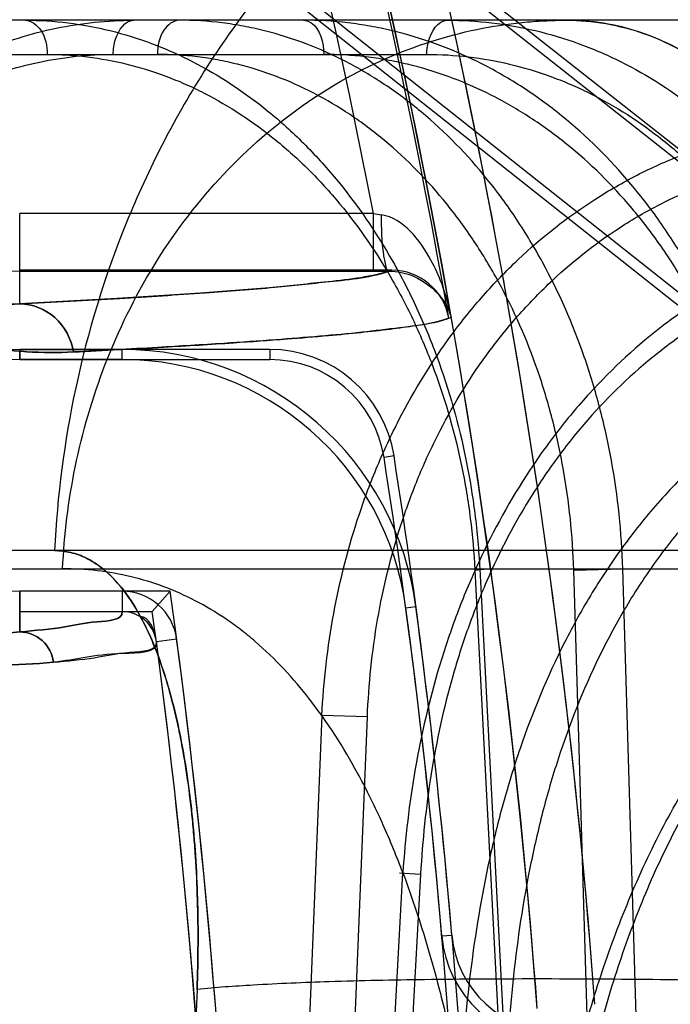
# Model space of a CAD drawing. Header units: millimetres. Extents: x 0 to 297, y 0 to 210.
# Tile 394 of 438: x 240.9205 to 240.9543, y 159.403 to 159.454. Entities that reach past the tile are written whole.
import ezdxf

# ---------------------------------------------------------------- set-up
doc = ezdxf.new("R2010")
doc.units = ezdxf.units.MM
doc.header["$LTSCALE"] = 16.335
doc.layers.get('0').update_dxf_attribs({"linetype": 'CONTINUOUS'})
for name, color, linetype in [('AXES_REF', 7, 'CONTINUOUS'), ('INTFCLR_1', 7, 'CONTINUOUS'), ('INTFCLR_144815', 7, 'CONTINUOUS'), ('INTFCLR_72935', 7, 'CONTINUOUS')]:
    doc.layers.add(name, color=color, linetype=linetype)

msp = doc.modelspace()

# ---------------------------------------------------------------- linework, layer by layer
at = {"color": 7, "linetype": 'Continuous'}
for radius in [5.8174969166, 5.817, 5.7797484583]:
    msp.add_circle((241.4979109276, 154.8339782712), radius, dxfattribs=at)
msp.add_arc((241.4979109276, 154.8339782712), 5.76, 278.2771290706, 261.7228709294, dxfattribs=at)
at = {"layer": 'AXES_REF', "color": 7, "linetype": 'Continuous'}
msp.add_arc((241.4979109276, 154.8339782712), 5.892, 113.0826660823, 66.91733391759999, dxfattribs=at)
at = {"layer": 'AXES_REF', "color": 9, "linetype": 'Continuous'}
msp.add_arc((241.4979109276, 154.8339782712), 5.3067073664, 94.4118118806, 85.5881881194, dxfattribs=at)
at = {"layer": 'INTFCLR_1', "color": 6, "linetype": 'Continuous'}
for p, q in [((240.9258023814, 159.4701368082), (240.9890334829, 159.4202175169)), ((240.988531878, 159.4199447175), (240.9254771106, 159.4697247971)), ((240.9205269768, 159.4369178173), (240.9258355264, 159.4369178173)), ((240.9258355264, 159.4363928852), (240.9205269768, 159.4363928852)), ((240.9258354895, 159.4243928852), (240.9205269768, 159.4243928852)), ((240.9205269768, 159.4233349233), (240.9258354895, 159.4233349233))]:
    msp.add_line(p, q, dxfattribs=at)
at = {"layer": 'INTFCLR_1', "color": 9, "linetype": 'Continuous'}
for p, q in [((240.9205269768, 159.4392838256), (240.9205269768, 159.4439715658)), ((240.9388741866, 159.4439715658), (240.9205269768, 159.4439715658)), ((240.9388741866, 159.4409720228), (240.9388741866, 159.4439715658)), ((240.9205269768, 159.4409720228), (240.9396807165, 159.4409729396)), ((240.9205269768, 159.4363928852), (240.9205269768, 159.4369178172)), ((240.925835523, 159.4363928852), (240.9258355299, 159.4369178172)), ((240.9205269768, 159.4243928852), (240.9205269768, 159.4222757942)), ((240.9258355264, 159.4243928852), (240.9258354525, 159.4233349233)), ((240.9410823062, 159.4235765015), (240.9405620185, 159.4235068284)), ((240.9276195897, 159.4217736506), (240.9286681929, 159.4219140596))]:
    msp.add_line(p, q, dxfattribs=at)
at = {"layer": 'INTFCLR_1', "color": 7, "linetype": 'Continuous'}
msp.add_line((240.9427774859, 159.4389832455), (240.9429109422, 159.4385929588), dxfattribs=at)
at = {"layer": 'INTFCLR_1', "color": 9, "linetype": 'Continuous'}
for centre, radius, start, end in [((240.5857431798, 159.3759782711), 0.3626146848, 4.2349584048, 43.61014177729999), ((240.5857431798, 159.3759782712), 0.3656224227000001, 4.2349578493, 15.4129247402), ((240.9205269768, 159.459023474), 0.0180514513, 193.9313763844, 270.0000000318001), ((240.9543444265, 159.5302704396), 0.0876745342, 259.8369044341, 260.1140063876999)]:
    msp.add_arc(centre, radius, start, end, dxfattribs=at)
at = {"layer": 'INTFCLR_1', "color": 6, "linetype": 'Continuous'}
for centre, radius, start, end in [((240.5857431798, 159.3759782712), 0.3596172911, 10.8985890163, 42.7086480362), ((240.9205269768, 159.459023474), 0.0226305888, 193.9313730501, 270.0000005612), ((240.9205269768, 159.459023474), 0.0221056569, 193.9313762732, 270.0000001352), ((240.9205269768, 159.459023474), 0.0346305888, 193.931378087, 270.0000003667), ((240.9258353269, 159.4215347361), 0.0153830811, 7.627261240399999, 89.9992566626), ((240.9258353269, 159.4215347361), 0.0148581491, 7.627262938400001, 89.99922879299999), ((240.9258353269, 159.4215347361), 0.0028581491, 7.627283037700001, 89.99599086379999), ((240.9258353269, 159.4215347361), 0.0018001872, 7.626596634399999, 89.9960006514), ((240.5857431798, 159.3759782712), 0.3579879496, 3.0516590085, 7.6294468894), ((240.5857431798, 159.3759782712), 0.3585128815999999, 3.1312009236, 7.6294436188), ((240.5857431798, 159.3759782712), 0.3459879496, 356.0148208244, 7.629522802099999), ((240.5857431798, 159.3759782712), 0.3449299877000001, 356.013443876, 7.6295226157)]:
    msp.add_arc(centre, radius, start, end, dxfattribs=at)
at = {"layer": 'INTFCLR_1', "color": 9, "linetype": 'Continuous'}
for points, knots in [([(240.9003049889, 159.4540072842), (240.9004485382, 159.4534285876), (240.9007766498, 159.4522966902), (240.9013869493, 159.4506745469), (240.9020845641, 159.449170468), (240.9028438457, 159.4477972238), (240.9036408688, 159.4465585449), (240.9047012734, 159.44511733), (240.9060548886, 159.4435731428), (240.9077252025, 159.4420295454), (240.9098291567, 159.4404254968), (240.9119484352, 159.4391954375), (240.9140347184, 159.4382904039), (240.9159357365, 159.4376223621), (240.9182112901, 159.4370644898), (240.9208279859, 159.4367544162), (240.9225103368, 159.4367464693), (240.9233173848, 159.4367869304)], [0, 0, 0, 0, 0.0574632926, 0.1134413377, 0.1668813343, 0.2171113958, 0.2645566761, 0.3087359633, 0.3894700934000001, 0.4620266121, 0.5275637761, 0.6441777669, 0.6969842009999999, 0.7465882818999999, 0.8382378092, 0.9221215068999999, 1, 1, 1, 1]), ([(240.9006161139, 159.4540844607), (240.9007403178, 159.4535837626), (240.9010244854, 159.4526045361), (240.9015532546, 159.4512014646), (240.9021582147, 159.4499007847), (240.9030088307, 159.4483673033), (240.9041461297, 159.446718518), (240.9056016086, 159.4450669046), (240.907049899, 159.4437367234), (240.9088739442, 159.4423569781), (240.9118032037, 159.4406716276), (240.9152168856, 159.4395932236), (240.9183819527, 159.4392401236), (240.9198319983, 159.439243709), (240.9205269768, 159.4392838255)], [0, 0, 0, 0, 0.057581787, 0.113670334, 0.167208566, 0.2175479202, 0.3092789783, 0.3901305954, 0.4627853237, 0.5284008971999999, 0.645086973, 0.8385561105, 0.9222973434, 1, 1, 1, 1]), ([(240.8830186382, 159.4497192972), (240.8833159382, 159.4485207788), (240.8840066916, 159.4462123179), (240.8853224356, 159.4429515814), (240.8868207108, 159.440012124), (240.8884332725, 159.4374024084), (240.8900913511, 159.4351247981), (240.8922294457, 159.4325804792), (240.894421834, 159.4304143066), (240.8966315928, 159.4285800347), (240.8986735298, 159.4270590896), (240.901149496, 159.4254809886), (240.9040414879, 159.4239849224), (240.9074946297, 159.4225424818), (240.9114092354, 159.4213798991), (240.9156338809, 159.4206935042), (240.9191832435, 159.4205143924), (240.9213237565, 159.4206158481), (240.9222831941, 159.420709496)], [0, 0, 0, 0, 0.06983020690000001, 0.1360165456, 0.1985856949, 0.2561722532, 0.3093207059, 0.3577512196, 0.4440024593, 0.4831205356, 0.5200948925, 0.5879287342, 0.6488908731, 0.7039975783, 0.7993757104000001, 0.8790225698, 0.9454860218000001, 1, 1, 1, 1]), ([(240.8832141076, 159.4497677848), (240.8834966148, 159.4486288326), (240.8841532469, 159.4464351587), (240.8854043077, 159.4433369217), (240.8868291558, 159.4405443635), (240.8883628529, 159.4380653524), (240.8899398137, 159.4359022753), (240.8919733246, 159.4334865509), (240.8940583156, 159.4314306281), (240.8961596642, 159.4296905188), (240.8981014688, 159.4282481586), (240.9004552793, 159.4267526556), (240.9032046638, 159.425336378), (240.9064861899, 159.4239728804), (240.9102056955, 159.4228772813), (240.9142175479, 159.4222368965), (240.917586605, 159.4220774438), (240.9196169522, 159.4221837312), (240.9205269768, 159.4222757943)], [0, 0, 0, 0, 0.0698671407, 0.1360883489, 0.1986819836, 0.2562926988, 0.3094735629, 0.3579124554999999, 0.4441892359, 0.4833221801, 0.5202930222, 0.5881501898, 0.6490914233, 0.7042036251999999, 0.7995434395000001, 0.8791525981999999, 0.9455413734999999, 1, 1, 1, 1]), ([(240.9429109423, 159.4385929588), (240.9427946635, 159.4391823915), (240.9425060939, 159.4402048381), (240.9416166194, 159.4421772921), (240.9404365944, 159.4436982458), (240.939291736, 159.4438977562)], [0, 0, 0, 0, 0.2719792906, 0.4739107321, 1, 1, 1, 1]), ([(240.939680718, 159.4409729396), (240.9395948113, 159.4409843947), (240.9394913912, 159.4413696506), (240.9393278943, 159.4422389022), (240.9392954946, 159.4432117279), (240.939291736, 159.4438977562)], [0, 0, 0, 0, 0.0871925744, 0.3098011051, 1, 1, 1, 1]), ([(240.9396807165, 159.4409729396), (240.9385937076, 159.4406330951), (240.9364976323, 159.4404222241), (240.9332413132, 159.4400774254), (240.9296610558, 159.4398117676), (240.9253418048, 159.4395349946), (240.9222133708, 159.4393683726), (240.9205269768, 159.4392838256)], [0, 0, 0, 0, 0.1775490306, 0.3251143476, 0.5116510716, 0.7367680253, 1, 1, 1, 1]), ([(240.9233173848, 159.4367869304), (240.923206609, 159.4374543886), (240.922541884, 159.4387405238), (240.9211790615, 159.4392798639), (240.9205269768, 159.4392838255)], [0, 0, 0, 0, 0.5092164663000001, 1, 1, 1, 1]), ([(240.9233173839, 159.4367869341), (240.9248820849, 159.43686538), (240.9276494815, 159.4370129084), (240.9313425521, 159.4372401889), (240.9341887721, 159.4374426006), (240.9363936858, 159.4376228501), (240.9381766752, 159.4377938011), (240.9396942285, 159.4379583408), (240.9412548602, 159.4381896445), (240.9423415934, 159.4383400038), (240.9429109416, 159.4385929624)], [0, 0, 0, 0, 0.2385487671, 0.4219735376, 0.5633767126, 0.6730318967, 0.7587781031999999, 0.8362030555, 0.9051367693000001, 1, 1, 1, 1]), ([(240.9258354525, 159.4233349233), (240.9258997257, 159.4228733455), (240.9242002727, 159.422834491), (240.9227630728, 159.4224649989), (240.9213101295, 159.4223522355), (240.9205269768, 159.4222757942)], [0, 0, 0, 0, 0.2565760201, 0.5667820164, 1, 1, 1, 1]), ([(240.9222831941, 159.420709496), (240.9222281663, 159.4211269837), (240.9218083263, 159.4219470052), (240.9209437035, 159.4222744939), (240.9205269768, 159.4222757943)], [0, 0, 0, 0, 0.5026078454, 1, 1, 1, 1]), ([(240.9222831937, 159.4207094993), (240.9229883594, 159.4207783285), (240.924416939, 159.4208899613), (240.9258420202, 159.4212634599), (240.9276847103, 159.421287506), (240.9276195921, 159.4217736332)], [0, 0, 0, 0, 0.3881437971, 0.7313082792, 1, 1, 1, 1])]:
    msp.add_open_spline(points, degree=3, knots=knots, dxfattribs=at)
at = {"layer": 'INTFCLR_1', "color": 7, "linetype": 'Continuous'}
msp.add_open_spline([(240.9396807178, 159.4409729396), (240.9398946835, 159.4409741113), (240.9412601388, 159.4408609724), (240.9426158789, 159.4397142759), (240.9429109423, 159.4385929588)], degree=3, knots=[0, 0, 0, 0, 0.155788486, 1, 1, 1, 1], dxfattribs=at)
at = {"layer": 'INTFCLR_144815', "color": 9, "linetype": 'Continuous'}
for p, q in [((240.9718455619, 159.4539782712), (240.2634216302, 159.4539782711)), ((240.9065826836, 159.4522096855), (240.941650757, 159.4522096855)), ((241.038137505, 159.4264903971), (240.1891101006, 159.4264903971)), ((240.2412916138, 159.4255483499), (240.9983149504, 159.4255483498)), ((240.9441424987, 159.4254855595), (240.9447773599, 159.4255461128)), ((240.9441424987, 159.4254855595), (240.9473329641, 159.3639782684)), ((240.9443924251, 159.4255483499), (240.9475888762, 159.3639782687)), ((240.9492697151, 159.4254855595), (240.9518134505, 159.42554835)), ((240.9511088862, 159.3639782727), (240.9492697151, 159.4254855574)), ((240.9536518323, 159.3639782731), (240.9518134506, 159.425548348)), ((240.936201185, 159.4179379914), (240.9340637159, 159.3652872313)), ((240.9385643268, 159.4178752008), (240.9362011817, 159.4179379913)), ((240.9363780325, 159.3639782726), (240.9385643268, 159.4178752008)), ((240.9379675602, 159.3652872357), (240.9404034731, 159.4097904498)), ((240.9413239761, 159.4097276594), (240.9388184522, 159.3639782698)), ((240.9402262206, 159.4097952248), (240.9413239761, 159.4097276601)), ((240.9297286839, 159.4037464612), (240.9289685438, 159.383684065))]:
    msp.add_line(p, q, dxfattribs=at)
at = {"layer": 'INTFCLR_144815', "color": 7, "linetype": 'Continuous'}
for points, knots in [([(240.9644414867, 159.8370621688), (240.9647999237, 159.8370692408), (240.9648573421, 159.8359100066), (240.9649706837, 159.8348995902), (240.9649735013, 159.8335229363), (240.9649538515, 159.8322358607), (240.9649115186, 159.8309994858), (240.9648549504, 159.8297293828), (240.9647692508, 159.8281574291), (240.9646493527, 159.8262867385), (240.9645211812, 159.82451212), (240.9643990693, 159.8229323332), (240.9642843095, 159.8215132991), (240.9641546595, 159.819976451), (240.96400838, 159.8183054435), (240.9638432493, 159.8164814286), (240.9636579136, 159.8144986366), (240.9634496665, 159.812333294), (240.963212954, 159.8099356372), (240.9629446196, 159.8072862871), (240.9626457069, 159.8044033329), (240.9623115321, 159.8012477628), (240.9619233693, 159.7976561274), (240.961493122, 159.7937537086), (240.9610141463, 159.7894858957), (240.9604770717, 159.7847776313), (240.9598518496, 159.7793845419), (240.9591463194, 159.7733927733), (240.9583428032, 159.766665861), (240.9574322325, 159.759146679), (240.9563789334, 159.7505630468), (240.9551821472, 159.7409307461), (240.9538152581, 159.7300572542), (240.952264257, 159.7178529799), (240.9505492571, 159.7044944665), (240.9486717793, 159.6900026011), (240.9466642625, 159.6746325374), (240.9445110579, 159.6582669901), (240.9422445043, 159.6411520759), (240.9398705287, 159.6233305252), (240.9374038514, 159.6049092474), (240.9348261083, 159.5857485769), (240.9321203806, 159.5657229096), (240.9293051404, 159.5449697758), (240.9264181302, 159.5237653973), (240.9234707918, 159.5021897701), (240.9204377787, 159.4800552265), (240.9172739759, 159.4570334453), (240.9151167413, 159.4413800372), (240.9140105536, 159.4333639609)], [0, 0, 0, 0, 0.0026421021, 0.0054442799, 0.0088551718, 0.0123243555, 0.0150581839, 0.0179445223, 0.0217014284, 0.0266572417, 0.031760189, 0.0348135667, 0.0383346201, 0.0422522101, 0.046179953, 0.0506965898, 0.0557496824, 0.06085629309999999, 0.0667282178, 0.0735056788, 0.0804811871, 0.0880887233, 0.096891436, 0.1071047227, 0.1170227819, 0.1285415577, 0.1420284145, 0.1570346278, 0.1730043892, 0.1919564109, 0.2128538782, 0.2367380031, 0.2634897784, 0.2936193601, 0.3274037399, 0.3627465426, 0.4013131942, 0.4416392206, 0.4843958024, 0.5285469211, 0.5741395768, 0.6213675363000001, 0.6710282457, 0.7230645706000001, 0.7757135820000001, 0.8287407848, 0.8835481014, 0.9403637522, 1, 1, 1, 1]), ([(240.9140105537, 159.4333639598), (240.9150184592, 159.44066535), (240.9169081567, 159.4543774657), (240.9195688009, 159.4737228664), (240.9219072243, 159.4907655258), (240.9239745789, 159.5058649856), (240.9258156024, 159.5193389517), (240.9274579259, 159.5313818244), (240.9289420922, 159.5422841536), (240.9303005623, 159.5522807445), (240.9315405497, 159.561421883), (240.9326553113, 159.5696539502), (240.9336411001, 159.5769450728), (240.9345199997, 159.5834548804), (240.9353045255, 159.5892736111), (240.936002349, 159.5944565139), (240.9366244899, 159.599082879), (240.9371828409, 159.6032394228), (240.9376804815, 159.6069476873), (240.93813278, 159.6103210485), (240.9385365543, 159.6133349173), (240.9388977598, 159.6160330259), (240.9392249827, 159.6184788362), (240.9395219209, 159.6206995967), (240.9397928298, 159.622726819), (240.9400370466, 159.6245551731), (240.9402605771, 159.6262294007), (240.9404653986, 159.6277641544), (240.9406524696, 159.6291664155), (240.9408300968, 159.6304983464), (240.9410303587, 159.6320005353), (240.9412350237, 159.6335363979), (240.9413799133, 159.6346241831), (240.9414450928, 159.6351137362)], [0, 0, 0, 0, 0.1086009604, 0.2039477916, 0.2877238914, 0.3620651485, 0.4285031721, 0.4880977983, 0.5411506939, 0.5906228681, 0.6367442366, 0.6770723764, 0.71302358, 0.7451511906, 0.7738599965, 0.7995341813, 0.8222066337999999, 0.8426397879, 0.8613279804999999, 0.8773350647, 0.892788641, 0.9061319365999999, 0.9174444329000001, 0.9291470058, 0.9391444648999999, 0.9475796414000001, 0.9563257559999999, 0.9640319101, 0.9703936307, 0.9771701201, 0.9838307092, 0.9927231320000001, 1, 1, 1, 1])]:
    msp.add_open_spline(points, degree=3, knots=knots, dxfattribs=at)
at = {"layer": 'INTFCLR_144815', "color": 9, "linetype": 'Continuous'}
for points, knots in [([(240.9661416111, 159.4719782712), (240.9635442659, 159.4719782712), (240.9581732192, 159.4714536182), (240.9502233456, 159.4690221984), (240.9425666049, 159.4648256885), (240.9356909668, 159.4589668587), (240.9300176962, 159.4517500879), (240.9258282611, 159.4436270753), (240.9232233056, 159.4351131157), (240.9224733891, 159.4293225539), (240.9223377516, 159.4264903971)], [0, 0, 0, 0, 0.1120066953, 0.2310131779, 0.3561439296, 0.4858595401, 0.6179059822, 0.7494999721, 0.8777274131, 1, 1, 1, 1]), ([(240.9208239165, 159.4539782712), (240.9211395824, 159.4539782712), (240.9218236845, 159.4534078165), (240.9219517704, 159.4526421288), (240.9219565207, 159.4522096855)], [0, 0, 0, 0, 0.4219368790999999, 1, 1, 1, 1]), ([(240.9208239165, 159.4539782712), (240.9223002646, 159.4539782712), (240.9245380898, 159.4537006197), (240.9270331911, 159.4529242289), (240.9284408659, 159.4523496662), (240.9305550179, 159.4513428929), (240.9328915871, 159.449794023), (240.9349763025, 159.447905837), (240.9361236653, 159.4467052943), (240.9378081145, 159.4447668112), (240.939280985, 159.4426086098), (240.9405296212, 159.4402984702), (240.9413234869, 159.4386717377), (240.9425555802, 159.4356979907), (240.9434375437, 159.4325662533), (240.9439440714, 159.4298093), (240.9442176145, 159.4279255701), (240.9443436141, 159.4265006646), (240.9443924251, 159.4255483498)], [0, 0, 0, 0, 0.1091978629, 0.1646839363, 0.1929779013, 0.2215829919, 0.3378362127, 0.398393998, 0.4294053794, 0.4606082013, 0.5883152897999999, 0.6213567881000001, 0.6548436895, 0.7221509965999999, 0.8592379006, 0.8943221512, 0.9294697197, 1, 1, 1, 1]), ([(240.9227563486, 159.4255483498), (240.9228371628, 159.4273173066), (240.9232828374, 159.4309289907), (240.9248318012, 159.436243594), (240.9273234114, 159.4413160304), (240.9306996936, 159.4458266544), (240.9347967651, 159.4494934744), (240.9393636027, 159.4521235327), (240.9433855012, 159.4534147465), (240.9461829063, 159.4538427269), (240.947730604, 159.4539591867), (240.9484937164, 159.4539782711), (240.9488719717, 159.4539782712)], [0, 0, 0, 0, 0.1249260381, 0.2555252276, 0.3887896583, 0.5214499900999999, 0.6505625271, 0.7739873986, 0.8905463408, 0.9461740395, 0.9733149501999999, 1, 1, 1, 1]), ([(240.9253833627, 159.4522096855), (240.9253861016, 159.4524766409), (240.9254529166, 159.4531582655), (240.9259892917, 159.4539782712), (240.926441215, 159.4539782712)], [0, 0, 0, 0, 0.3713619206, 1, 1, 1, 1]), ([(240.9288034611, 159.4539782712), (240.9284877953, 159.4539782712), (240.9278036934, 159.4534078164), (240.9276756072, 159.4526421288), (240.9276708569, 159.4522096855)], [0, 0, 0, 0, 0.4219368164, 1, 1, 1, 1]), ([(240.9518134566, 159.4255483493), (240.9517560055, 159.4274300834), (240.9514635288, 159.4302398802), (240.950756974, 159.4334397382), (240.9502527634, 159.4352231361), (240.9494134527, 159.4377989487), (240.9481559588, 159.4406694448), (240.9465609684, 159.443314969), (240.9455725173, 159.4447281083), (240.9440558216, 159.4466970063), (240.9423299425, 159.4484715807), (240.9404236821, 159.449976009), (240.9391408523, 159.4508820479), (240.9368372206, 159.4522450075), (240.9343338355, 159.4532038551), (240.9321351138, 159.4536817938), (240.930662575, 159.4539095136), (240.9295460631, 159.4539782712), (240.9288034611, 159.4539782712)], [0, 0, 0, 0, 0.1400985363, 0.2092020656, 0.2436857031, 0.277971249, 0.4108016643, 0.4755818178, 0.5076100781, 0.5390793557, 0.6605405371, 0.6902617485, 0.7197591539, 0.7773480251, 0.8891702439, 0.9170270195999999, 0.9447376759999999, 1, 1, 1, 1]), ([(240.9597477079, 159.42554835), (240.9596491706, 159.4274337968), (240.9592859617, 159.4302479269), (240.9584868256, 159.4334420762), (240.957926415, 159.4352242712), (240.9569985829, 159.4378066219), (240.9556286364, 159.440679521), (240.9539205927, 159.4433175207), (240.9528650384, 159.4447292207), (240.9512431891, 159.4467036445), (240.9494118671, 159.4484764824), (240.9474046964, 159.4499766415), (240.9460515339, 159.4508831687), (240.9436254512, 159.4522472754), (240.9410072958, 159.4532039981), (240.9387127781, 159.4536817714), (240.9371780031, 159.4539093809), (240.9360157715, 159.4539782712), (240.9352429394, 159.4539782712)], [0, 0, 0, 0, 0.1372745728, 0.2052346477, 0.2392207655, 0.273064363, 0.40473724, 0.4693064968, 0.5013235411, 0.5328440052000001, 0.6550896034, 0.6851375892, 0.7150081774, 0.7734496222, 0.8872400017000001, 0.9156027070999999, 0.9438087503, 1, 1, 1, 1]), ([(240.9352429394, 159.4539782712), (240.9353779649, 159.4539782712), (240.9361024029, 159.453702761), (240.9362947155, 159.4528019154), (240.9363007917, 159.4522096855)], [0, 0, 0, 0, 0.1856566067, 1, 1, 1, 1]), ([(240.941650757, 159.4522096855), (240.9416530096, 159.4524292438), (240.9417097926, 159.4531050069), (240.9422142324, 159.4539782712), (240.9427086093, 159.4539782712)], [0, 0, 0, 0, 0.3075437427, 1, 1, 1, 1]), ([(240.9427086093, 159.4539782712), (240.9442428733, 159.4539782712), (240.9465632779, 159.4537032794), (240.9491559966, 159.4529253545), (240.9506131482, 159.4523502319), (240.952787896, 159.4513474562), (240.9551906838, 159.4498023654), (240.9573328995, 159.4479079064), (240.9585055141, 159.4467061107), (240.9602174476, 159.4447723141), (240.961710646, 159.4426133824), (240.9629669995, 159.4402989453), (240.9637606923, 159.4386726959), (240.9649830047, 159.435700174), (240.9658390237, 159.4325661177), (240.9663103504, 159.4298090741), (240.9665567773, 159.4279248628), (240.9666588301, 159.4265001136), (240.9666901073, 159.4255483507)], [0, 0, 0, 0, 0.112209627, 0.1688776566, 0.1976712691, 0.2267084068, 0.3439814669, 0.4046494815, 0.4356206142, 0.4667234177, 0.5935097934, 0.626212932, 0.6593247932, 0.7258042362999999, 0.8610544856, 0.8956691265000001, 0.9303544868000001, 1, 1, 1, 1]), ([(240.9658657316, 159.4368725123), (240.9657150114, 159.4372788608), (240.9648029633, 159.439662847), (240.9629857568, 159.4436408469), (240.9605805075, 159.4472873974), (240.9588481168, 159.449244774), (240.9577590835, 159.4503390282), (240.9558533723, 159.4519347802), (240.9528254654, 159.4535556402), (240.9501634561, 159.4539782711), (240.9488719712, 159.4539782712)], [0, 0, 0, 0, 0.050723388, 0.2987433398, 0.5104880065, 0.55853659, 0.6045091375, 0.6910612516, 0.8488498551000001, 1, 1, 1, 1]), ([(240.9488719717, 159.4539782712), (240.9502493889, 159.4539782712), (240.9531126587, 159.4534906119), (240.9559643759, 159.45183592), (240.9577019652, 159.4503733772), (240.9586762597, 159.4494334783), (240.959314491, 159.4487228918), (240.9596615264, 159.4483083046)], [0, 0, 0, 0, 0.3287889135, 0.6771462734, 0.7722571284, 0.8709440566, 1, 1, 1, 1]), ([(240.9023292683, 159.4254855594), (240.9023707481, 159.4262762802), (240.9025072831, 159.4278532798), (240.9028728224, 159.4301938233), (240.9033968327, 159.4324915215), (240.9040745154, 159.4347293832), (240.9049014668, 159.436890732), (240.9058719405, 159.4389600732), (240.9069788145, 159.4409234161), (240.9082148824, 159.4427669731), (240.9095709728, 159.4444780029), (240.9110381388, 159.4460434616), (240.9126051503, 159.4474527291), (240.9142616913, 159.4486954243), (240.9159962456, 159.4497631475), (240.9177969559, 159.4506475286), (240.9196500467, 159.451341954), (240.921541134, 159.4518419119), (240.923456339, 159.4521427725), (240.9247424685, 159.4522096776), (240.9253833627, 159.4522096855)], [0, 0, 0, 0, 0.0611914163, 0.1222153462, 0.1829330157, 0.2431697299, 0.3027654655, 0.3616159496, 0.4196421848, 0.4767773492, 0.5329717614, 0.5881802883, 0.6423889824, 0.6956352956, 0.7479993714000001, 0.7995680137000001, 0.850430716, 0.900683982, 0.9504712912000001, 1, 1, 1, 1]), ([(240.9219565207, 159.4522096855), (240.9233453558, 159.4522096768), (240.925450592, 159.4519487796), (240.9277979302, 159.4512186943), (240.9291224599, 159.4506787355), (240.931111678, 159.4497324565), (240.9333103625, 159.4482765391), (240.9352724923, 159.4465015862), (240.9363524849, 159.445373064), (240.9379380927, 159.4435510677), (240.939324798, 159.4415223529), (240.9405007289, 159.4393507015), (240.9412483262, 159.437821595), (240.9424086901, 159.4350263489), (240.9432401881, 159.4320825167), (240.943718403, 159.429490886), (240.9439767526, 159.4277201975), (240.9440960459, 159.4263807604), (240.9441424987, 159.4254855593)], [0, 0, 0, 0, 0.1092276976, 0.1647324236, 0.1930354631, 0.2216493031, 0.3379316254, 0.3985016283, 0.4295175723, 0.460723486, 0.5884330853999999, 0.6214715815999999, 0.6549537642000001, 0.7222477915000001, 0.8592953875, 0.8943666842, 0.9295004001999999, 1, 1, 1, 1]), ([(240.9492697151, 159.4254855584), (240.9492167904, 159.4272542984), (240.9489437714, 159.4298954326), (240.948281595, 159.4329033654), (240.9478090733, 159.4345798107), (240.9470221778, 159.4370009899), (240.9458423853, 159.4396991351), (240.9443455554, 159.442186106), (240.9434178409, 159.4435144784), (240.9419944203, 159.4453652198), (240.9403741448, 159.4470333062), (240.9385842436, 159.4484475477), (240.9373796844, 159.4492992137), (240.935216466, 159.4505803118), (240.9328653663, 159.4514816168), (240.9308003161, 159.4519310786), (240.9294171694, 159.45214513), (240.9283684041, 159.4522096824), (240.9276708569, 159.4522096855)], [0, 0, 0, 0, 0.1401554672, 0.2092802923, 0.2437732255, 0.2780669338, 0.4109187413, 0.4756998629, 0.5077268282, 0.5391939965, 0.6606353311, 0.6903498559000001, 0.7198403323, 0.7774136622, 0.8891993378, 0.9170477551, 0.9447508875, 1, 1, 1, 1]), ([(240.9593660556, 159.4254855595), (240.9592723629, 159.4272579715), (240.9589292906, 159.4299033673), (240.9581756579, 159.4329056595), (240.9576476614, 159.434580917), (240.9567735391, 159.4370084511), (240.9554835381, 159.4397090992), (240.9538754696, 159.4421885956), (240.9528818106, 159.4435155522), (240.9513551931, 159.4453717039), (240.9496315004, 159.4470380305), (240.9477427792, 159.4484481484), (240.9464694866, 159.4493002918), (240.9441866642, 159.4505825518), (240.94172345, 159.451481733), (240.9395648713, 159.4519310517), (240.9381210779, 159.4521449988), (240.9370277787, 159.4522096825), (240.9363007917, 159.4522096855)], [0, 0, 0, 0, 0.1372191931, 0.2051575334, 0.239134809, 0.2729706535, 0.4046233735, 0.4691910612, 0.501209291, 0.5327320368, 0.6549971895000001, 0.6850516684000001, 0.7149290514, 0.7733847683, 0.887210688, 0.9155819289, 0.9437955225, 1, 1, 1, 1]), ([(240.941650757, 159.4522096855), (240.9430920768, 159.4522096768), (240.9452719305, 159.4519513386), (240.9477072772, 159.451219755), (240.9490759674, 159.4506792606), (240.9511186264, 159.4497366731), (240.9533752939, 159.448284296), (240.955386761, 159.4465034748), (240.9564877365, 159.4453737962), (240.9580951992, 159.4435560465), (240.9594967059, 159.4415265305), (240.9606757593, 159.4393510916), (240.9614206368, 159.4378223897), (240.9625676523, 159.4350281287), (240.9633700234, 159.4320821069), (240.9638115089, 159.4294906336), (240.9640420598, 159.427719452), (240.9641370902, 159.4263801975), (240.9641659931, 159.4254855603)], [0, 0, 0, 0, 0.1121878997, 0.1688416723, 0.1976274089, 0.2266570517, 0.343905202, 0.4045627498, 0.4355295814, 0.4666289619, 0.5934110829, 0.6261162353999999, 0.6592317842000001, 0.7257227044, 0.8610051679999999, 0.8956305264, 0.9303278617, 1, 1, 1, 1]), ([(240.9362011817, 159.4179379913), (240.9362933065, 159.4197141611), (240.9367016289, 159.4232516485), (240.9378054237, 159.4275674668), (240.939053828, 159.4308827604), (240.9405337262, 159.4340604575), (240.9421428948, 159.4366677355), (240.9437372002, 159.4387266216), (240.9448553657, 159.4400478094), (240.9469309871, 159.442196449), (240.9492821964, 159.444047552), (240.9514467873, 159.4453623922), (240.9529268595, 159.4461645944), (240.9555942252, 159.4473632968), (240.9580245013, 159.4480356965), (240.9596615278, 159.448308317)], [0, 0, 0, 0, 0.1287568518, 0.2569609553, 0.3213810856, 0.384983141, 0.5105637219, 0.5419689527, 0.5734721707, 0.6358190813, 0.7580421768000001, 0.7885404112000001, 0.8191369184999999, 0.8798569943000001, 1, 1, 1, 1]), ([(240.9385643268, 159.4178752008), (240.9386332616, 159.4195643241), (240.9389815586, 159.4229246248), (240.9399827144, 159.4270269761), (240.9411302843, 159.4301735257), (240.9424968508, 159.4331827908), (240.9439917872, 159.435651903), (240.9454780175, 159.4376008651), (240.9465202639, 159.4388502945), (240.9484575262, 159.4408810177), (240.9506578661, 159.4426303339), (240.9526857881, 159.443872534), (240.9540729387, 159.444629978), (240.9565747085, 159.4457619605), (240.9588563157, 159.4463962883), (240.9603935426, 159.4466531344)], [0, 0, 0, 0, 0.1298374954, 0.2586273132, 0.3231850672, 0.3868339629, 0.5122916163, 0.5436287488, 0.5750512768, 0.6372068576, 0.7589754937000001, 0.7893511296, 0.8198239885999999, 0.8802999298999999, 1, 1, 1, 1]), ([(240.9633148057, 159.4427018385), (240.9616451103, 159.4422989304), (240.9591898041, 159.4414105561), (240.9561452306, 159.4397437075), (240.9532402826, 159.4377527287), (240.9509486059, 159.4356393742), (240.9491934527, 159.4336326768), (240.9480653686, 159.4322269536), (240.9462431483, 159.4296379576), (240.9447309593, 159.4268368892), (240.943651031, 159.4243365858), (240.9429850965, 159.4226374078), (240.9419762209, 159.4196241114), (240.9409486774, 159.4152008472), (240.9405256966, 159.411598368), (240.9404034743, 159.4097904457)], [0, 0, 0, 0, 0.1202040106, 0.1809468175, 0.2426366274, 0.3663086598, 0.3976274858, 0.4292047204, 0.4923997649, 0.6189828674, 0.6509543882, 0.6830001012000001, 0.7466739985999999, 0.8731875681, 1, 1, 1, 1]), ([(240.9625827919, 159.4411587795), (240.9610162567, 159.4407763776), (240.9587130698, 159.4399341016), (240.9558633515, 159.4383508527), (240.9531445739, 159.4364601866), (240.9510045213, 159.4344530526), (240.9493725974, 159.4325451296), (240.9483227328, 159.4312068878), (240.9466275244, 159.4287389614), (240.945228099, 159.426070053), (240.9442376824, 159.423685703), (240.9436265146, 159.4220611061), (240.9427036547, 159.4191733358), (240.9417767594, 159.4149257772), (240.9414212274, 159.4114670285), (240.9413239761, 159.4097276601)], [0, 0, 0, 0, 0.1191128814, 0.1793339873, 0.2405248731, 0.3633715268, 0.3945338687, 0.4259739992, 0.4889667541, 0.6154878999, 0.6475290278, 0.6796791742, 0.7436740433, 0.8713175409, 1, 1, 1, 1]), ([(240.9658657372, 159.4368726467), (240.9640131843, 159.4363583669), (240.9613106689, 159.4352138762), (240.9580577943, 159.4330956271), (240.9557879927, 159.4312257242), (240.9537156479, 159.4291189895), (240.951851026, 159.4268116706), (240.9501976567, 159.4243399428), (240.9482727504, 159.4208718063), (240.9469363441, 159.4176537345), (240.9460177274, 159.4148189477), (240.9454607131, 159.4129111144), (240.9441726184, 159.4076467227), (240.9436136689, 159.4027275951), (240.9434017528, 159.3988033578)], [0, 0, 0, 0, 0.122251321, 0.1841550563, 0.2465049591, 0.3088365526, 0.3717560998, 0.4348594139, 0.4976795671, 0.6237574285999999, 0.6555254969, 0.6871647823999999, 0.7501096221, 1, 1, 1, 1]), ([(240.966510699, 159.435446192), (240.9647721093, 159.4349568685), (240.962236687, 159.43386667), (240.9591959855, 159.4318457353), (240.9570760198, 159.4300603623), (240.9551439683, 159.4280470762), (240.9534093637, 159.4258394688), (240.9518757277, 159.4234711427), (240.9500925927, 159.4201382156), (240.9488668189, 159.4170437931), (240.9480314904, 159.414315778), (240.9475238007, 159.4124717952), (240.9463508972, 159.407345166), (240.9458829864, 159.4025609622), (240.9457156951, 159.3987405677)], [0, 0, 0, 0, 0.1202423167, 0.1812239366, 0.2427342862, 0.3043443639, 0.366679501, 0.4293621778, 0.4919378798, 0.6181093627, 0.650035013, 0.681882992, 0.7454161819, 1, 1, 1, 1]), ([(240.9297286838, 159.403746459), (240.9297582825, 159.4045298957), (240.9297920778, 159.4060808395), (240.9297654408, 159.4083830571), (240.9296784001, 159.410268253), (240.9295681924, 159.4117433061), (240.9294349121, 159.4131546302), (240.9292240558, 159.4148430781), (240.9289446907, 159.4164744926), (240.9286824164, 159.4177133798), (240.9284062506, 159.4188576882), (240.9280241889, 159.4201843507), (240.9273488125, 159.4220315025), (240.9265425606, 159.4236340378), (240.925558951, 159.4249037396), (240.9248139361, 159.4256090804), (240.9240228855, 159.4261180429), (240.9231917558, 159.426424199), (240.9226196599, 159.4264903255), (240.9223377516, 159.4264903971)], [0, 0, 0, 0, 0.091767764, 0.1815442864, 0.2694487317, 0.3126145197, 0.3546725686, 0.4353724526, 0.511722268, 0.5483304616, 0.583580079, 0.6495041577, 0.7097632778, 0.8137986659, 0.8576620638, 0.8971951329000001, 0.933318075, 0.9670022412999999, 1, 1, 1, 1]), ([(240.9223377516, 159.4264903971), (240.922619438, 159.4264902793), (240.9231899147, 159.4264245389), (240.9240170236, 159.4261206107), (240.9254726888, 159.4251865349), (240.9265975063, 159.423564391), (240.9273726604, 159.4219001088), (240.9277320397, 159.4209838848), (240.9280878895, 159.4199615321), (240.9284869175, 159.4185798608), (240.9288878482, 159.4168012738), (240.9291597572, 159.4152218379), (240.92934356, 159.41388659), (240.9295063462, 159.4124766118), (240.9296596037, 159.4106586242), (240.9297464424, 159.4088045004), (240.9297781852, 159.4072813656), (240.9297841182, 159.4057164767), (240.9297585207, 159.4045358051), (240.9297286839, 159.4037464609)], [0, 0, 0, 0, 0.0329952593, 0.06653992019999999, 0.1023576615, 0.2341585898, 0.2886102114, 0.3181527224, 0.3493214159, 0.415407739, 0.4864622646, 0.5627887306, 0.6030561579, 0.6443314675, 0.7290312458, 0.8167025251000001, 0.8617033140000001, 0.9074743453, 1, 1, 1, 1]), ([(240.9456419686, 159.3687219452), (240.9457960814, 159.3713854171), (240.9461233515, 159.3767205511), (240.9467747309, 159.3847330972), (240.9477838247, 159.3927650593), (240.9491438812, 159.3994358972), (240.9505103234, 159.4040443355), (240.9514417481, 159.4066727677), (240.9524828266, 159.4092881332), (240.9539903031, 159.4124762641), (240.9558073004, 159.4155021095), (240.9574586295, 159.41778415), (240.9592353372, 159.4199445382), (240.9612134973, 159.4219168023), (240.9633941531, 159.4236437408), (240.9657072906, 159.4251880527), (240.9675904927, 159.426120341), (240.9688885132, 159.4266120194)], [0, 0, 0, 0, 0.1216132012, 0.243647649, 0.3663864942, 0.4904425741, 0.5534431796, 0.5853358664, 0.6175277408, 0.68173217, 0.7458615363, 0.7780820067, 0.8100580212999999, 0.8733073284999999, 0.9049126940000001, 0.9367292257, 1, 1, 1, 1]), ([(240.9404035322, 159.4097904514), (240.9403477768, 159.4099381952), (240.9401283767, 159.4105112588), (240.9397328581, 159.4114882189), (240.9390331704, 159.4130746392), (240.9377802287, 159.4155840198), (240.9357659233, 159.4187466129), (240.9335598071, 159.4211282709), (240.931997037, 159.4223981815), (240.9309790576, 159.4231342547), (240.929161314, 159.4242234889), (240.9263332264, 159.4252845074), (240.9239471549, 159.4255476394), (240.9227563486, 159.4255483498)], [0, 0, 0, 0, 0.0187560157, 0.0728836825, 0.1251833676, 0.224679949, 0.4058705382, 0.5687625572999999, 0.6073438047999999, 0.6449671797, 0.7179054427, 0.8585486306, 1, 1, 1, 1]), ([(240.9466610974, 159.3686571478), (240.9468113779, 159.3713144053), (240.9471218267, 159.3766255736), (240.9477139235, 159.3845804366), (240.948627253, 159.3925070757), (240.9498666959, 159.3990608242), (240.9511222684, 159.4035733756), (240.9519827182, 159.4061340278), (240.952940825, 159.4086727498), (240.9543352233, 159.4117593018), (240.9560225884, 159.4146894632), (240.9575596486, 159.4168956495), (240.9592126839, 159.418976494), (240.9610584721, 159.4208756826), (240.9630984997, 159.422538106), (240.9652600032, 159.4240221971), (240.9670254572, 159.424918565), (240.9682435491, 159.4253907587)], [0, 0, 0, 0, 0.1248651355, 0.2496005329, 0.3741910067, 0.4990542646, 0.5620229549, 0.5937827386, 0.6257619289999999, 0.6893021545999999, 0.7524559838, 0.7840722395, 0.8153727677, 0.8770772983, 0.9078185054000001, 0.9387092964, 1, 1, 1, 1]), ([(240.9404034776, 159.4097904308), (240.9411071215, 159.4079253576), (240.9418516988, 159.4055260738), (240.9425921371, 159.4025896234), (240.9430648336, 159.4005348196), (240.9438182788, 159.3967483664), (240.9444617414, 159.3922580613), (240.9448628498, 159.3882061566), (240.9450513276, 159.385789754), (240.9452912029, 159.382060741), (240.9454715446, 159.3763563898), (240.945394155, 159.3712668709), (240.9452980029, 159.3686885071)], [0, 0, 0, 0, 0.1436399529, 0.1805795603, 0.218231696, 0.2955572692, 0.4587139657, 0.5448233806, 0.5889339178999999, 0.6333573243, 0.8140790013, 1, 1, 1, 1]), ([(240.9746397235, 159.4037464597), (240.9723239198, 159.40383049), (240.9676626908, 159.4039820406), (240.9607084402, 159.4041536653), (240.9539180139, 159.4042628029), (240.947541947, 159.404302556), (240.9418131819, 159.404270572), (240.93691966, 159.4041702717), (240.9329853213, 159.4040086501), (240.9306979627, 159.4038465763), (240.9297286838, 159.403746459)], [0, 0, 0, 0, 0.154723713, 0.3113826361, 0.4644588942, 0.6081603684, 0.7371004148, 0.8469550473, 0.9349387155, 1, 1, 1, 1])]:
    msp.add_open_spline(points, degree=3, knots=knots, dxfattribs=at)
at = {"layer": 'INTFCLR_144815', "color": 6, "linetype": 'Continuous'}
msp.add_open_spline([(240.9019170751, 159.4255483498), (240.9019611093, 159.4263977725), (240.9021079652, 159.4280980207), (240.9025047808, 159.4306272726), (240.9030783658, 159.4331197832), (240.9038213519, 159.4355387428), (240.9047226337, 159.4378578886), (240.9057719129, 159.4400623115), (240.9069664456, 159.4421502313), (240.9082993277, 159.4441085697), (240.9097563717, 159.4459175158), (240.9113229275, 159.4475629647), (240.9129898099, 159.4490383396), (240.9147516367, 159.4503392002), (240.9165929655, 159.4514533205), (240.9184954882, 159.4523709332), (240.9204370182, 159.4530852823), (240.9224098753, 159.4535974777), (240.9244134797, 159.453908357), (240.9257636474, 159.4539782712), (240.926441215, 159.4539782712)], degree=3, knots=[0, 0, 0, 0, 0.0617823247, 0.1238447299, 0.1858195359, 0.247403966, 0.3074912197, 0.3663888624, 0.4245774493, 0.4820469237, 0.5382776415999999, 0.5931090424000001, 0.6468783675, 0.699766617, 0.7519718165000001, 0.8029757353, 0.8529596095, 0.9020028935, 0.950783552, 1, 1, 1, 1], dxfattribs=at)
at = {"layer": 'INTFCLR_72935', "color": 6, "linetype": 'Continuous'}
for p, q in [((240.9160082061, 159.4698517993), (240.9601238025, 159.4349023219)), ((240.960478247, 159.4352912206), (240.916466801, 159.4701581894)), ((240.9398304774, 159.4410234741), (240.9205269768, 159.4410234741)), ((240.9334996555, 159.4369178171), (240.9205269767, 159.4369178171)), ((240.9205269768, 159.4363928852), (240.9334996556, 159.4363928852)), ((240.9283270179, 159.4243928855), (240.920526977, 159.4243928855)), ((240.9283270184, 159.4243928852), (240.9274068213, 159.4233349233)), ((240.9205269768, 159.4233349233), (240.9274068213, 159.4233349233))]:
    msp.add_line(p, q, dxfattribs=at)
at = {"layer": 'INTFCLR_72935', "color": 9, "linetype": 'Continuous'}
for p, q in [((240.9205269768, 159.4392838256), (240.9205269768, 159.441023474)), ((240.9205269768, 159.4369178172), (240.9205269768, 159.4363928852)), ((240.9334996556, 159.4369178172), (240.9334996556, 159.4363928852)), ((240.9399461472, 159.4314015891), (240.9394275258, 159.4313204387)), ((240.9205269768, 159.4222757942), (240.9205269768, 159.4243928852)), ((240.942425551, 159.4065242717), (240.9429485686, 159.4065690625))]:
    msp.add_line(p, q, dxfattribs=at)
at = {"layer": 'INTFCLR_72935', "color": 6, "linetype": 'Continuous'}
for centre, radius, start, end in [((240.5857431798, 159.3759782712), 0.3624833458, 9.9390037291, 43.6299210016), ((240.9205269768, 159.459023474), 0.0226305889, 193.93137305, 270.0000005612), ((240.9205269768, 159.459023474), 0.0346305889, 193.931378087, 270.0000003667), ((240.9398321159, 159.4380238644), 0.0029995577, 9.9622308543, 90.03129747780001), ((240.9334996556, 159.4303928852), 0.006524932, 8.8931494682, 90.0000006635), ((240.9334996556, 159.4303928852), 0.006, 8.893157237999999, 89.9999953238), ((240.5857431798, 159.3759782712), 0.3579879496, 4.8948227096, 8.8931498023), ((240.5857431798, 159.3759782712), 0.3585128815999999, 4.8948229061, 8.893149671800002), ((240.5857431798, 159.3759782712), 0.3459879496, 356.0148208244, 8.043882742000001), ((240.5857431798, 159.3759782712), 0.3449299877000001, 356.0134438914, 7.891264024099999), ((240.9484036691, 159.4070362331), 0.006, 184.8948354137, 270.0000047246), ((240.9484036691, 159.4070362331), 0.005475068, 184.8948237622, 269.9999998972)]:
    msp.add_arc(centre, radius, start, end, dxfattribs=at)
at = {"layer": 'INTFCLR_72935', "color": 9, "linetype": 'Continuous'}
for centre, radius, start, end in [((240.5857431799, 159.3759782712), 0.3656224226, 4.2349578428, 15.4677013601), ((240.5857431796, 159.3759782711), 0.3626249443, 4.2349584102, 15.4677019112)]:
    msp.add_arc(centre, radius, start, end, dxfattribs=at)
for points, knots in [([(240.9233173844, 159.4367869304), (240.9225100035, 159.4367464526), (240.9208263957, 159.4367544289), (240.9182067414, 159.4370652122), (240.9159271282, 159.4376244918), (240.9140230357, 159.4382953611), (240.9125087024, 159.4389529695), (240.9109475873, 159.439775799), (240.909345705, 159.44079279), (240.9077115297, 159.4420415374), (240.9060535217, 159.4435757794), (240.9047076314, 159.4451097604), (240.9036488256, 159.4465468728), (240.9028483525, 159.4477895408), (240.9020876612, 159.4491641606), (240.9013901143, 159.4506672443), (240.9007789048, 159.4522904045), (240.9004498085, 159.4534234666), (240.9003049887, 159.454007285)], [0, 0, 0, 0, 0.07790330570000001, 0.1618667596, 0.2536806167, 0.3034199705, 0.3562896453, 0.4126322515, 0.4733102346, 0.5389302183, 0.6105590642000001, 0.6906636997, 0.7351564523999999, 0.7824908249, 0.8330084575, 0.8864378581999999, 0.9420335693, 1, 1, 1, 1]), ([(240.9205269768, 159.4392838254), (240.9198317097, 159.4392436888), (240.9183808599, 159.4392399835), (240.9161204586, 159.439493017), (240.9136905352, 159.4400737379), (240.9115888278, 159.4408893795), (240.9098424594, 159.441799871), (240.9084543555, 159.4426729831), (240.9070380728, 159.4437471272), (240.9056000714, 159.4450694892), (240.9041519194, 159.4467115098), (240.9030141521, 159.4483584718), (240.9021608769, 159.4498953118), (240.901556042, 159.451195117), (240.9010263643, 159.4525991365), (240.9007413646, 159.4535793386), (240.9006161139, 159.4540844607)], [0, 0, 0, 0, 0.0776932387, 0.1614781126, 0.2531769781, 0.3556645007, 0.4120461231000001, 0.4727051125, 0.5383851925, 0.6100802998, 0.6902901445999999, 0.7821567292, 0.8327428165, 0.8862635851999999, 0.9419419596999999, 1, 1, 1, 1]), ([(240.9222831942, 159.420709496), (240.9213220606, 159.4206156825), (240.9191780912, 159.4205142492), (240.9156256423, 159.4206943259), (240.9114041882, 159.4213813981), (240.9074992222, 159.4225413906), (240.9045657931, 159.4237656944), (240.9027262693, 159.424665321), (240.90072803, 159.4257507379), (240.8981154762, 159.4274131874), (240.895530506, 159.429446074), (240.8934115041, 159.4314115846), (240.8917471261, 159.4331530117), (240.8900766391, 159.4351437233), (240.888419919, 159.4374226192), (240.8868149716, 159.4400228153), (240.8853150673, 159.442967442), (240.8840033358, 159.4462218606), (240.8833134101, 159.4485309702), (240.8830186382, 159.4497192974)], [0, 0, 0, 0, 0.0546088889, 0.1211683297, 0.2007950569, 0.2959181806, 0.3507413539, 0.380380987, 0.4116808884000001, 0.4792976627, 0.5552209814, 0.5972744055, 0.6426583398, 0.6913478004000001, 0.7441210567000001, 0.8018425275, 0.8639600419, 0.9307654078, 1, 1, 1, 1]), ([(240.9205269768, 159.4222757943), (240.9196153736, 159.4221835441), (240.9175817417, 159.4220772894), (240.9142097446, 159.4222376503), (240.9102008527, 159.4228786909), (240.9064905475, 159.4239719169), (240.9037021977, 159.4251293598), (240.9019537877, 159.4259809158), (240.9000539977, 159.4270085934), (240.8975707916, 159.4285838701), (240.8951125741, 159.4305119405), (240.8930977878, 159.4323768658), (240.8915147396, 159.4340298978), (240.8899261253, 159.4359199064), (240.8883502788, 159.4380842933), (240.886823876, 159.4405541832), (240.8853973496, 159.4433518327), (240.8841500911, 159.4464441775), (240.8834941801, 159.4486385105), (240.8832141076, 159.4497677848)], [0, 0, 0, 0, 0.0545518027, 0.1210381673, 0.2006278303, 0.2957140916, 0.3505402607, 0.3802099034, 0.4114671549, 0.4791025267, 0.5550208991, 0.5971000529, 0.6424803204, 0.6911977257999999, 0.7439878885, 0.8017400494, 0.8638847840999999, 0.9307288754, 1, 1, 1, 1]), ([(240.9205269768, 159.4392838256), (240.922259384, 159.4393706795), (240.9254652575, 159.4395412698), (240.9298769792, 159.4398275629), (240.9335076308, 159.4400965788), (240.9367320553, 159.4404589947), (240.9388010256, 159.4406461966), (240.9398304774, 159.441023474)], [0, 0, 0, 0, 0.2682303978, 0.4963646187, 0.6839076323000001, 0.8304550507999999, 1, 1, 1, 1]), ([(240.9205269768, 159.4392838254), (240.9211790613, 159.4392798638), (240.9225418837, 159.4387405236), (240.9232066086, 159.4374543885), (240.9233173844, 159.4367869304)], [0, 0, 0, 0, 0.4907835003, 1, 1, 1, 1]), ([(240.9427863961, 159.4385427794), (240.9419711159, 159.4382422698), (240.9404396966, 159.4380661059), (240.9382107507, 159.4377887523), (240.9360663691, 159.4375953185), (240.9336769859, 159.4374037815), (240.9308744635, 159.4372104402), (240.9273780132, 159.4369981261), (240.9247764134, 159.4368600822), (240.9233173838, 159.4367869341)], [0, 0, 0, 0, 0.1332110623, 0.23301174, 0.3454000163, 0.4629640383, 0.6005957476, 0.7760353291, 1, 1, 1, 1]), ([(240.9205269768, 159.4222757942), (240.9213103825, 159.4223522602), (240.9227635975, 159.4224650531), (240.9242007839, 159.4228345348), (240.925899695, 159.422873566), (240.9258354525, 159.4233349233)], [0, 0, 0, 0, 0.4333569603, 0.7435471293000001, 1, 1, 1, 1]), ([(240.9205269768, 159.4222757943), (240.9209437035, 159.4222744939), (240.9218083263, 159.4219470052), (240.9222281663, 159.4211269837), (240.9222831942, 159.420709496)], [0, 0, 0, 0, 0.4973921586, 1, 1, 1, 1]), ([(240.9276195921, 159.4217736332), (240.9277023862, 159.4211555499), (240.9246946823, 159.4212383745), (240.9234770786, 159.420826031), (240.9222831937, 159.4207094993)], [0, 0, 0, 0, 0.3420451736, 1, 1, 1, 1])]:
    msp.add_open_spline(points, degree=3, knots=knots, dxfattribs=at)
at = {"layer": 'INTFCLR_72935', "color": 6, "linetype": 'Continuous'}
msp.add_open_spline([(240.9276195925, 159.4217736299), (240.9275504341, 159.422289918), (240.9272814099, 159.4230790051), (240.9267605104, 159.4230790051)], degree=3, dxfattribs=at)

doc.saveas('drawing.dxf')
